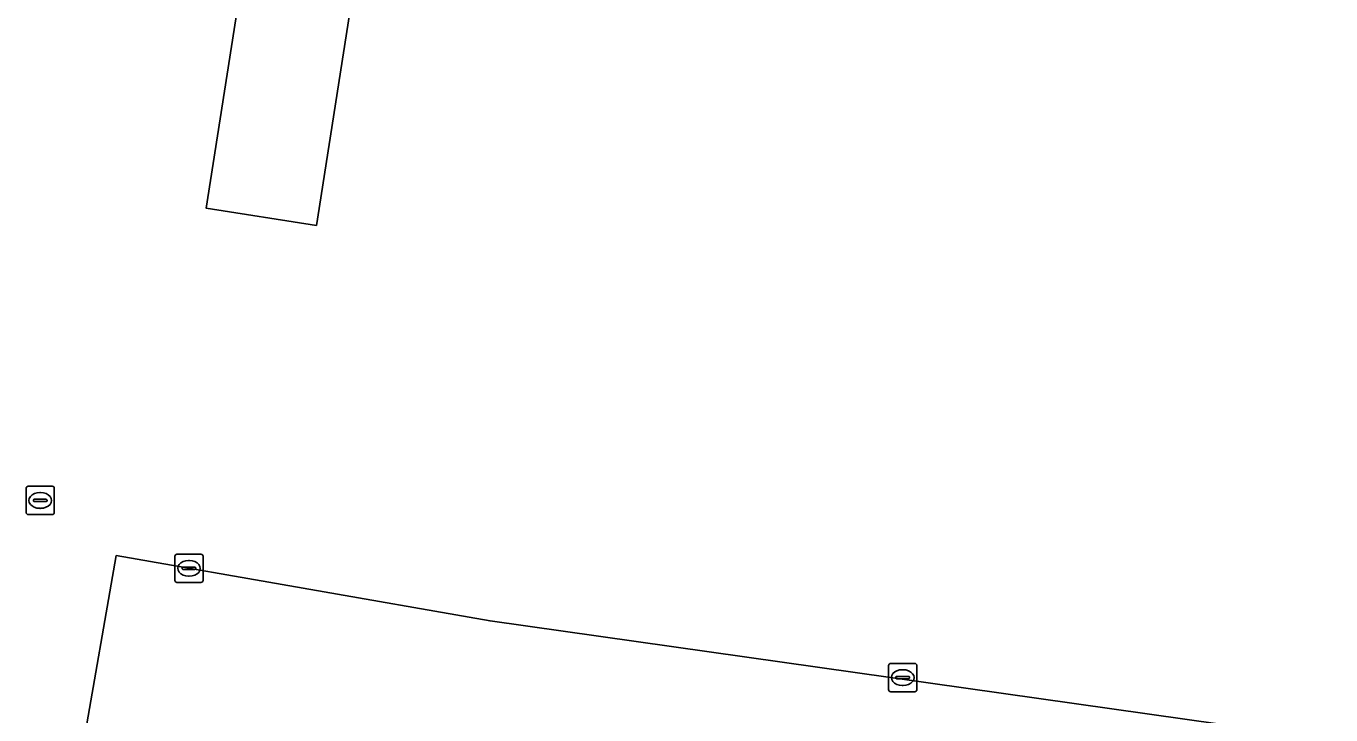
# Model space of a CAD drawing. Extents: x 163683 to 164494, y 382709 to 383872.
# Drawn here: x 163920.8 to 163967.08, y 382794.98 to 382819.39 of the extents above; entities that cross this region are included whole.
import ezdxf

# ---------------------------------------------------------------- set-up
doc = ezdxf.new("R2010")
doc.units = 0
for name, color, linetype in [('IMGEO_Groenvoorziening', 7, 'Continuous'), ('IMGEO_Kolk', 7, 'Continuous'), ('IMGEO_Rijbaan_lokaal_open', 7, 'Continuous'), ('IMGEO_Terreindeel_open', 7, 'Continuous')]:
    doc.layers.add(name, color=color, linetype=linetype)

msp = doc.modelspace()

# ---------------------------------------------------------------- linework, layer by layer
at = {"layer": 'IMGEO_Groenvoorziening'}
msp.add_lwpolyline([(163932.823, 382848.913), (163936.726, 382848.302), (163931.094, 382812.326), (163927.191, 382812.937)], close=True, dxfattribs=at)
msp.add_lwpolyline([(163939.161, 382791.475), (163929.466, 382792.955), (163925.1, 382793.593), (163922.826, 382793.916), (163923.998, 382800.625), (163937.256, 382798.31), (163967.08, 382794.099)], dxfattribs=at)
at = {"layer": 'IMGEO_Kolk'}
for p, q in [((163920.799, 382802.154), (163920.799, 382803.006)), ((163920.874, 382803.08), (163921.726, 382803.08)), ((163921.287, 382802.86), (163921.312, 382802.86)), ((163921.8, 382803.006), (163921.8, 382802.154)), ((163921.058, 382802.574), (163921.058, 382802.586)), ((163921.496, 382802.537), (163921.098, 382802.537)), ((163921.101, 382802.623), (163921.499, 382802.623)), ((163921.542, 382802.586), (163921.542, 382802.574)), ((163921.726, 382802.08), (163920.874, 382802.08)), ((163921.31, 382802.3), (163921.285, 382802.3)), ((163926.076, 382799.747), (163926.076, 382800.599)), ((163926.151, 382800.673), (163927.003, 382800.673)), ((163926.564, 382800.453), (163926.589, 382800.453)), ((163927.077, 382800.599), (163927.077, 382799.747)), ((163926.335, 382800.167), (163926.335, 382800.179)), ((163926.773, 382800.13), (163926.375, 382800.13)), ((163926.378, 382800.216), (163926.776, 382800.216)), ((163926.819, 382800.179), (163926.819, 382800.167)), ((163927.003, 382799.673), (163926.151, 382799.673)), ((163926.587, 382799.893), (163926.562, 382799.893)), ((163951.468, 382796.801), (163952.32, 382796.801)), ((163951.393, 382795.875), (163951.393, 382796.727)), ((163951.652, 382796.295), (163951.652, 382796.307)), ((163951.695, 382796.344), (163952.093, 382796.344)), ((163951.881, 382796.581), (163951.906, 382796.581)), ((163952.136, 382796.307), (163952.136, 382796.295)), ((163952.394, 382796.727), (163952.394, 382795.875)), ((163952.09, 382796.258), (163951.692, 382796.258)), ((163951.904, 382796.021), (163951.879, 382796.021)), ((163952.32, 382795.801), (163951.468, 382795.801))]:
    msp.add_line(p, q, dxfattribs=at)
for points in [[(163920.799, 382802.154), (163920.799, 382803.006)], [(163920.874, 382803.08), (163921.726, 382803.08)], [(163921.8, 382803.006), (163921.8, 382802.154)], [(163921.726, 382802.08), (163920.874, 382802.08)], [(163926.076, 382799.747), (163926.076, 382800.599)], [(163926.151, 382800.673), (163927.003, 382800.673)], [(163927.077, 382800.599), (163927.077, 382799.747)], [(163927.003, 382799.673), (163926.151, 382799.673)], [(163951.468, 382796.801), (163952.32, 382796.801)], [(163951.393, 382795.875), (163951.393, 382796.727)], [(163952.394, 382796.727), (163952.394, 382795.875)], [(163952.32, 382795.801), (163951.468, 382795.801)]]:
    msp.add_lwpolyline(points, dxfattribs=at)
for centre, radius, start, end in [((163920.876, 382803.004), 0.0765, 91.552, 178.448), ((163920.876, 382803.004), 0.0765, 91.552, 178.448), ((163921.724, 382803.004), 0.0765, 1.552, 88.448), ((163921.724, 382803.004), 0.0765, 1.552, 88.448), ((163921.098, 382802.583), 0.0403, 85.8775, 175.7526), ((163921.095, 382802.573), 0.0366, 178.938, 274.7102), ((163921.499, 382802.58), 0.043, 264.8664, 352.4533), ((163921.503, 382802.585), 0.0386, 1.7309, 96.639), ((163920.876, 382802.156), 0.0765, 181.552, 268.448), ((163920.876, 382802.156), 0.0765, 181.552, 268.448), ((163921.724, 382802.156), 0.0765, 271.552, 358.448), ((163921.724, 382802.156), 0.0765, 271.552, 358.448), ((163926.153, 382800.597), 0.0765, 91.552, 178.448), ((163926.153, 382800.597), 0.0765, 91.552, 178.448), ((163927.001, 382800.597), 0.0765, 1.552, 88.448), ((163927.001, 382800.597), 0.0765, 1.552, 88.448), ((163926.375, 382800.176), 0.0403, 85.8775, 175.7526), ((163926.372, 382800.166), 0.0366, 178.938, 274.7102), ((163926.776, 382800.173), 0.043, 264.8664, 352.4533), ((163926.78, 382800.178), 0.0386, 1.7309, 96.639), ((163926.153, 382799.749), 0.0765, 181.552, 268.448), ((163926.153, 382799.749), 0.0765, 181.552, 268.448), ((163927.001, 382799.749), 0.0765, 271.552, 358.448), ((163927.001, 382799.749), 0.0765, 271.552, 358.448), ((163951.47, 382796.725), 0.0765, 91.552, 178.448), ((163951.47, 382796.725), 0.0765, 91.552, 178.448), ((163952.318, 382796.725), 0.0765, 1.552, 88.448), ((163952.318, 382796.725), 0.0765, 1.552, 88.448), ((163951.692, 382796.304), 0.0403, 85.8775, 175.7526), ((163951.689, 382796.294), 0.0366, 178.938, 274.7102), ((163952.093, 382796.301), 0.043, 264.8664, 352.4533), ((163952.097, 382796.306), 0.0386, 1.7309, 96.639), ((163951.47, 382795.877), 0.0765, 181.552, 268.448), ((163951.47, 382795.877), 0.0765, 181.552, 268.448), ((163952.318, 382795.877), 0.0765, 271.552, 358.448), ((163952.318, 382795.877), 0.0765, 271.552, 358.448)]:
    msp.add_arc(centre, radius, start, end, dxfattribs=at)
for centre, major_axis, ratio, start_param, end_param in [((163921.286, 382802.58), (-0.387, 0.002), 0.722429, 4.712389, 7.853982), ((163921.311, 382802.58), (-0.39, 0.002), 0.717154, 1.570796, 4.712389), ((163926.563, 382800.173), (-0.387, 0.002), 0.722429, 4.712389, 7.853982), ((163926.588, 382800.173), (-0.39, 0.002), 0.717154, 1.570796, 4.712389), ((163951.88, 382796.301), (-0.387, 0.002), 0.722429, 4.712389, 7.853982), ((163951.905, 382796.301), (-0.39, 0.002), 0.717154, 1.570796, 4.712389)]:
    msp.add_ellipse(centre, major_axis=major_axis, ratio=ratio, start_param=start_param, end_param=end_param, dxfattribs=at)
at = {"layer": 'IMGEO_Rijbaan_lokaal_open'}
msp.add_lwpolyline([(163967.08, 382794.099), (163937.256, 382798.31), (163923.998, 382800.625), (163922.826, 382793.916), (163925.1, 382793.593), (163929.466, 382792.955), (163939.161, 382791.475)], dxfattribs=at)
at = {"layer": 'IMGEO_Terreindeel_open'}
msp.add_lwpolyline([(163927.191, 382812.937), (163931.094, 382812.326), (163936.726, 382848.302), (163932.823, 382848.913)], close=True, dxfattribs=at)

doc.saveas('drawing.dxf')
